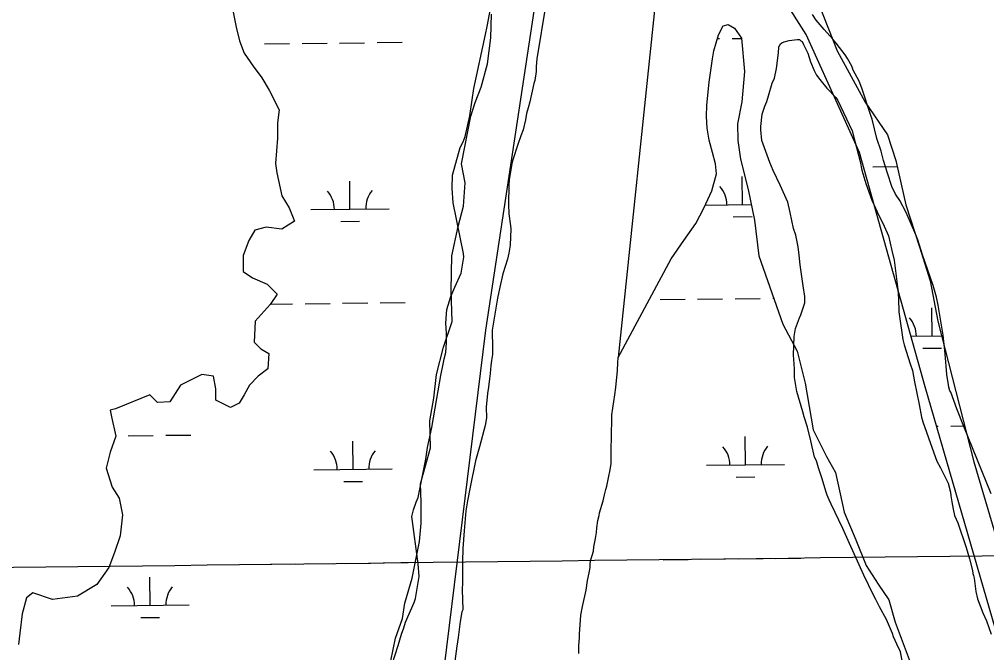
# Model space of a CAD drawing. Extents: x 3683613 to 3738215, y 469626 to 495384.
# Drawn here: x 3715706 to 3716943, y 481315 to 482125 of the extents above; entities that cross this region are included whole.
import ezdxf

# ---------------------------------------------------------------- set-up
doc = ezdxf.new("R2010")
doc.units = 0
for name, color, linetype in [('V-GRID-MAJR', 7, 'Continuous'), ('V-SITE-VEGE', 7, 'Continuous'), ('V-TOPO-SHOR', 7, 'Continuous'), ('V-WETL-SWMP', 7, 'Continuous')]:
    doc.layers.add(name, color=color, linetype=linetype)

msp = doc.modelspace()

# ---------------------------------------------------------------- linework, layer by layer
at = {"layer": 'V-GRID-MAJR'}
msp.add_spline([(3687787.4, 481100.8), (3693072.3, 481160.4), (3698357.2, 481220.7), (3703642.1, 481281.8), (3708927, 481343.7), (3714211.8, 481406.4), (3719496.7, 481469.8)], degree=3, dxfattribs=at)
at = {"layer": 'V-SITE-VEGE'}
for points in [[(3716209.9, 481497.5), (3716213.4, 481507.5), (3716215.7, 481513.4), (3716225.4, 481562.6), (3716227.6, 481577.3), (3716233.3, 481603.1), (3716239.6, 481640.1), (3716244.7, 481669.4), (3716248.1, 481685.8), (3716249.2, 481690.5), (3716251, 481698.7), (3716252.1, 481711.6), (3716252, 481723.3), (3716251.3, 481736.2), (3716252.4, 481753.8), (3716257.6, 481770.2), (3716262.8, 481782.5), (3716270.9, 481800.2), (3716274.3, 481820.7), (3716273.7, 481825.4), (3716260.4, 481890.3), (3716259.1, 481909), (3716259.6, 481925.5), (3716269.4, 481960.7), (3716273.4, 481968.3), (3716275.7, 481974.8), (3716282, 482001.2), (3716284.8, 482021.7), (3716287.1, 482036.3), (3716301.9, 482105.5), (3716304.2, 482115.5), (3716309.9, 482147.2)], [(3716379, 482144.1), (3716367.7, 482074.3), (3716366.6, 482064.3), (3716366.6, 482057.9), (3716364.9, 482046.7), (3716363.8, 482042.6), (3716358.7, 482019.2), (3716356.4, 482011.5), (3716354.1, 482004.5), (3716352.9, 481996.3), (3716350.1, 481983.4), (3716347.2, 481975.8), (3716343.2, 481964.6), (3716336.8, 481945.2), (3716335.7, 481940.5), (3716332.3, 481919.4), (3716331.7, 481913), (3716331.3, 481887.8), (3716331.9, 481876.1), (3716333.8, 481860.9), (3716334.4, 481856.8), (3716333.3, 481836.2), (3716331.6, 481825.7), (3716329.9, 481818.1), (3716324.2, 481799.3), (3716320.2, 481782.3), (3716317.3, 481768.2), (3716310.5, 481727.2), (3716310.7, 481703.7), (3716310.7, 481696.1), (3716309.6, 481688.5), (3716308.5, 481682), (3716307.9, 481672.1), (3716306.8, 481665), (3716305.7, 481654.5), (3716304.6, 481646.3), (3716302.9, 481628.7), (3716303, 481615.2), (3716301.3, 481605.3), (3716294.4, 481578.3), (3716289.2, 481560.1), (3716282.4, 481526.7), (3716279, 481509.1), (3716276.7, 481496.2), (3716274.5, 481471), (3716272.9, 481448.1), (3716272.4, 481431.7), (3716272.6, 481404.2), (3716272, 481396), (3716272.8, 481369.6), (3716271.6, 481367.3), (3716269.3, 481354.9), (3716267.1, 481334.4)], [(3716852.3, 481849.2), (3716839.8, 481877.8), (3716831.5, 481893), (3716826.2, 481901.2), (3716821.5, 481911.1), (3716816.1, 481928.1), (3716810.7, 481944.4), (3716807.7, 481956.1), (3716802.4, 481972.5), (3716796.4, 481997.1), (3716794.6, 482001.8), (3716783.3, 482036.8), (3716779.7, 482045.6), (3716772, 482059.6), (3716770.2, 482064.9), (3716764.9, 482074.8), (3716761.9, 482079.5), (3716750.1, 482094.1), (3716746, 482099.3), (3716734.8, 482111.5), (3716724.8, 482123.8), (3716720, 482130.8)], [(3716839.2, 481279.7), (3716832.5, 481316), (3716827.8, 481325.9), (3716823.6, 481335.3), (3716822.4, 481339.4), (3716814.7, 481357.5), (3716805.8, 481373.8), (3716801.1, 481383.2), (3716798.1, 481388.4), (3716785.7, 481414.1), (3716767.3, 481454.5), (3716759, 481473.7), (3716744.1, 481504.7), (3716741.2, 481510.5), (3716738.8, 481516.4), (3716737, 481521.7), (3716732.2, 481537.4), (3716727.5, 481551.5), (3716725.1, 481560.2), (3716722.7, 481564.9), (3716717.9, 481586), (3716713.7, 481603.5), (3716709.5, 481616.4), (3716707.7, 481622.8), (3716700, 481649.1), (3716696.9, 481666.7), (3716696.9, 481677.8), (3716695.6, 481696), (3716696.6, 481719.4), (3716698.3, 481729.4), (3716703.5, 481742.9), (3716705.3, 481747), (3716710.4, 481762.3), (3716710.4, 481770.5), (3716708, 481783.9), (3716704.3, 481810.9), (3716703.1, 481823.1), (3716701.8, 481833.7), (3716698.8, 481848.9), (3716695.8, 481857.1), (3716691.6, 481877.6), (3716688.6, 481891), (3716678.5, 481912.6), (3716669.6, 481931.3), (3716665.5, 481941.8), (3716655.4, 481969.9), (3716654.1, 481983.4), (3716654.1, 481987.5), (3716655.7, 482003.3), (3716659.2, 482013.9), (3716661.5, 482019.7), (3716663.8, 482026.8), (3716668.4, 482043.2), (3716671.3, 482049.7), (3716674.2, 482062), (3716676.4, 482081.9), (3716676.9, 482089), (3716678.7, 482093.1), (3716681, 482094.8), (3716683.9, 482096)], [(3716683.9, 482096), (3716690.4, 482097.8), (3716700.3, 482099), (3716703.2, 482099.1), (3716705, 482097.3), (3716706.8, 482096.2), (3716708.5, 482092.6), (3716713.9, 482081.5), (3716717.5, 482070.4), (3716722.2, 482059.3), (3716725.2, 482053.5), (3716729.3, 482047.7), (3716738.2, 482036.6), (3716749.9, 482024.9), (3716752.3, 482020.8), (3716770.7, 481982.3), (3716774.3, 481968.8), (3716780.9, 481943.1), (3716783.3, 481932), (3716788.1, 481915), (3716795.8, 481893.4), (3716805.3, 481872.9), (3716810, 481864.2), (3716817.2, 481847.8), (3716821.4, 481829.1), (3716824.4, 481816.8), (3716829.3, 481779.4), (3716829.9, 481767.6), (3716830.6, 481750.7), (3716831.2, 481744.8), (3716835.5, 481715.5), (3716837.3, 481708.5), (3716845, 481684.5), (3716848, 481675.8), (3716850.4, 481661.1), (3716856.5, 481632.5), (3716859.5, 481616.1), (3716861.3, 481610.2), (3716873.2, 481576.3), (3716879.1, 481560), (3716883.9, 481551.2), (3716893.4, 481531.9), (3716896.4, 481520.2), (3716897, 481515.5), (3716898.2, 481507.9), (3716900, 481498.6), (3716901.8, 481490.4), (3716906, 481481), (3716916.7, 481449.5), (3716920.9, 481434.8), (3716924.5, 481420.2), (3716925.1, 481416.1), (3716925.7, 481413.8), (3716926.9, 481410.3), (3716928.7, 481393.3), (3716931.1, 481383.9), (3716937.7, 481365.8), (3716942.4, 481355.9), (3716948.4, 481338.9)], [(3716948.5, 481518.2), (3716913.5, 481604.1), (3716904.5, 481626.9), (3716896.8, 481647.9), (3716895.6, 481649.7), (3716894.4, 481654.4), (3716893.8, 481657.3), (3716892, 481670.8), (3716889.5, 481697.1), (3716887, 481721.1), (3716880.9, 481759.1), (3716878.5, 481769.7), (3716874.3, 481784.3), (3716860.6, 481823.5), (3716854.7, 481842.8), (3716852.3, 481849.2)], [(3716182.4, 481300.5), (3716190.4, 481324), (3716194.4, 481338.7), (3716197.3, 481346.9), (3716199.6, 481353.9), (3716210.6, 481379.2), (3716212.3, 481384.5), (3716216.9, 481412.6), (3716215.6, 481428.4), (3716207.6, 481489.3), (3716209.9, 481497.5)], [(3716267.1, 481334.4), (3716265.4, 481323.3), (3716260.9, 481291.6)]]:
    msp.add_lwpolyline(points, dxfattribs=at)
at = {"layer": 'V-TOPO-SHOR'}
for p, q in [((3716576.2, 482691.7), (3716471.7, 481692.6)), ((3715979.4, 482133.9), (3715983, 482114.5)), ((3715983, 482114.5), (3715987.2, 482097.2)), ((3715987.2, 482097.2), (3715993.4, 482081.5)), ((3715993.4, 482081.5), (3716004.7, 482064.8)), ((3716004.7, 482064.8), (3716016, 482050)), ((3716016, 482050), (3716025.2, 482034.3)), ((3716025.2, 482034.3), (3716038.1, 482008.9)), ((3716038.1, 482008.9), (3716036, 481992.5)), ((3716036, 481992.5), (3716035.9, 481972.8)), ((3716035.9, 481972.8), (3716033.2, 481940.2)), ((3716033.2, 481940.2), (3716035, 481928.4)), ((3716035, 481928.4), (3716041.6, 481898.9)), ((3716041.6, 481898.9), (3716050.7, 481883.8)), ((3716050.7, 481883.8), (3716057.7, 481866.7)), ((3716021.6, 481858.9), (3716006.9, 481855)), ((3716041.6, 481856.6), (3716021.6, 481858.9)), ((3716057.7, 481866.7), (3716041.6, 481856.6)), ((3716006.9, 481855), (3715999.3, 481841.9)), ((3715999.3, 481841.9), (3715991.8, 481822.6)), ((3715991.8, 481822.6), (3715992, 481802.4)), ((3715992, 481802.4), (3716004.1, 481794.1)), ((3716004.1, 481794.1), (3716022.5, 481786.1)), ((3716022.5, 481786.1), (3716035.6, 481773.4)), ((3716035.6, 481773.4), (3716026.7, 481760.2)), ((3716026.7, 481760.2), (3716007.3, 481739)), ((3716007.3, 481739), (3716006, 481711.9)), ((3716006, 481711.9), (3716014.4, 481703.6)), ((3716014.4, 481703.6), (3716024.9, 481697.5)), ((3716024.9, 481697.5), (3716023.6, 481677.7)), ((3716023.6, 481677.7), (3716011, 481668.6)), ((3715939.2, 481670.8), (3715911.7, 481657.1)), ((3715954.2, 481668.5), (3715939.2, 481670.8)), ((3715956.9, 481652.2), (3715954.2, 481668.5)), ((3716011, 481668.6), (3716000.2, 481656.9)), ((3715911.7, 481657.1), (3715898.1, 481635.7)), ((3715957.2, 481637.9), (3715956.9, 481652.2)), ((3716000.2, 481656.9), (3715993.3, 481644.5)), ((3715872.6, 481644.5), (3715828.9, 481626.7)), ((3715882.6, 481634.9), (3715872.6, 481644.5)), ((3715975.6, 481628.3), (3715957.2, 481637.9)), ((3715993.3, 481644.5), (3715987, 481634)), ((3715828.9, 481626.7), (3715821.8, 481625)), ((3715821.8, 481625), (3715823.8, 481616.5)), ((3715898.1, 481635.7), (3715882.6, 481634.9)), ((3715987, 481634), (3715975.6, 481628.3)), ((3715823.8, 481616.5), (3715829.1, 481591.8)), ((3715829.1, 481591.8), (3715821.9, 481571.3)), ((3715821.9, 481571.3), (3715817, 481551)), ((3715817, 481551), (3715824.3, 481526.6)), ((3715824.3, 481526.6), (3715833.6, 481512.6)), ((3715833.6, 481512.6), (3715837.6, 481491.3)), ((3715837.6, 481491.3), (3715834.6, 481464.4)), ((3715834.6, 481464.4), (3715827.4, 481442.9)), ((3715827.4, 481442.9), (3715820.1, 481424.1)), ((3715820.1, 481424.1), (3715805, 481402.2)), ((3715805, 481402.2), (3715780.2, 481387.3)), ((3715722.9, 481391.5), (3715715, 481385)), ((3715748.1, 481383.1), (3715722.9, 481391.5)), ((3715715, 481385), (3715709.2, 481364.5)), ((3715780.2, 481387.3), (3715748.1, 481383.1)), ((3715709.2, 481364.5), (3715706.5, 481340)), ((3715706.5, 481340), (3715704.7, 481325.5))]:
    msp.add_line(p, q, dxfattribs=at)
for points in [[(3716432.9, 482591.2), (3716302, 481727.2), (3716215.3, 481024.3), (3716202, 480997.6), (3716195.4, 480991), (3716172, 480981), (3716158.7, 480981), (3715788.9, 481011), (3715635.7, 481024.3), (3715482.4, 481041), (3715382.5, 481044.3), (3715332.3, 481052.8)], [(3716439.8, 481444.6), (3716440.3, 481450.5), (3716442.6, 481461), (3716443.7, 481468.6), (3716444.3, 481474.5), (3716445.4, 481483.9), (3716447.1, 481490.3), (3716447.7, 481493.9), (3716452.3, 481509.1), (3716454, 481516.7), (3716455.7, 481523.8), (3716456.9, 481527.9), (3716459.7, 481540.8), (3716460.8, 481546.7), (3716462.5, 481556.6), (3716462.4, 481578.3), (3716463, 481587.7), (3716463.4, 481619.3), (3716467.3, 481644.5), (3716468.4, 481653.9), (3716470.6, 481675.6), (3716471.2, 481685.6), (3716471.7, 481692.6)], [(3716421.2, 481313.9), (3716421.1, 481323.8), (3716422.2, 481334.4), (3716422.2, 481338.5), (3716423.8, 481363.1), (3716426.1, 481374.2), (3716430.7, 481394.8), (3716432.4, 481407.1), (3716434.6, 481417), (3716435.8, 481424.1), (3716435.8, 481427.6), (3716436.3, 481432.3), (3716439.8, 481444.6)]]:
    msp.add_lwpolyline(points, dxfattribs=at)
at = {"layer": 'V-WETL-SWMP'}
for p, q in [((3715979.4, 482133.9), (3715983, 482114.5)), ((3716308.8, 482100.9), (3716309.7, 482131.3)), ((3715983, 482114.5), (3715987.2, 482097.2)), ((3715987.2, 482097.2), (3715993.4, 482081.5)), ((3716019.3, 482093.3), (3716051.3, 482093.7)), ((3716067.3, 482093.9), (3716099.3, 482094.3)), ((3716115.3, 482094.4), (3716147.3, 482094.8)), ((3716163.3, 482095), (3716195.3, 482095.4)), ((3716304.3, 482068), (3716308.8, 482100.9)), ((3716598.5, 482100.1), (3716601.2, 482100.1)), ((3716617.2, 482100.3), (3716629.2, 482100.4)), ((3715993.4, 482081.5), (3716004.7, 482064.8)), ((3716004.7, 482064.8), (3716016, 482050)), ((3716296.2, 482038.1), (3716304.3, 482068)), ((3716016, 482050), (3716025.2, 482034.3)), ((3716025.2, 482034.3), (3716038.1, 482008.9)), ((3716288.7, 482018.2), (3716296.2, 482038.1)), ((3716038.1, 482008.9), (3716036, 481992.5)), ((3716283, 482001.1), (3716288.7, 482018.2)), ((3716271, 481940.1), (3716283, 482001.1)), ((3716036, 481992.5), (3716035.9, 481972.8)), ((3716035.9, 481972.8), (3716033.2, 481940.2)), ((3716033.2, 481940.2), (3716035, 481928.4)), ((3716275.8, 481915.6), (3716271, 481940.1)), ((3716797, 481936.2), (3716828.1, 481936.6)), ((3716035, 481928.4), (3716041.6, 481898.9)), ((3716630.5, 481887.8), (3716630.1, 481923.8)), ((3716128.6, 481882), (3716128.2, 481918)), ((3716273.7, 481885.7), (3716275.8, 481915.6)), ((3716041.6, 481898.9), (3716050.7, 481883.8)), ((3716050.7, 481883.8), (3716057.7, 481866.7)), ((3716266.8, 481859.9), (3716273.7, 481885.7)), ((3716582.7, 481887.3), (3716641.7, 481888)), ((3716078.6, 481881.4), (3716178.6, 481882.6)), ((3716618.7, 481872.3), (3716642.7, 481872.5)), ((3716021.6, 481858.9), (3716006.9, 481855)), ((3716041.6, 481856.6), (3716021.6, 481858.9)), ((3716057.7, 481866.7), (3716041.6, 481856.6)), ((3716116.8, 481866.4), (3716140.8, 481866.7)), ((3716258.8, 481822.3), (3716266.8, 481859.9)), ((3716006.9, 481855), (3715999.3, 481841.9)), ((3715999.3, 481841.9), (3715991.8, 481822.6)), ((3715991.8, 481822.6), (3715992, 481802.4)), ((3716257.9, 481778.4), (3716258.8, 481822.3)), ((3715992, 481802.4), (3716004.1, 481794.1)), ((3716004.1, 481794.1), (3716022.5, 481786.1)), ((3716022.5, 481786.1), (3716035.6, 481773.4)), ((3716035.6, 481773.4), (3716026.7, 481760.2)), ((3716259.3, 481738.6), (3716257.9, 481778.4)), ((3716026.7, 481760.2), (3716007.3, 481739)), ((3716027, 481760.7), (3716055.2, 481761)), ((3716071.2, 481761.2), (3716103.2, 481761.6)), ((3716119.2, 481761.8), (3716151.2, 481762.2)), ((3716167.2, 481762.4), (3716199.2, 481762.7)), ((3716525.1, 481766.5), (3716557.1, 481766.9)), ((3716573.1, 481767.1), (3716605.1, 481767.4)), ((3716621.1, 481767.6), (3716653.1, 481768)), ((3716669.1, 481768.2), (3716670.3, 481768.2)), ((3716872.9, 481719.8), (3716872.5, 481755.8)), ((3716007.3, 481739), (3716006, 481711.9)), ((3716248.3, 481705.7), (3716259.3, 481738.6)), ((3716006, 481711.9), (3716014.4, 481703.6)), ((3716846, 481719.5), (3716884.9, 481720)), ((3716014.4, 481703.6), (3716024.9, 481697.5)), ((3716239.2, 481670.5), (3716248.3, 481705.7)), ((3716861.1, 481704.3), (3716885.1, 481704.5)), ((3716024.9, 481697.5), (3716023.6, 481677.7)), ((3716023.6, 481677.7), (3716011, 481668.6)), ((3715939.2, 481670.8), (3715911.7, 481657.1)), ((3715954.2, 481668.5), (3715939.2, 481670.8)), ((3715956.9, 481652.2), (3715954.2, 481668.5)), ((3716011, 481668.6), (3716000.2, 481656.9)), ((3716235.8, 481640.6), (3716239.2, 481670.5)), ((3715911.7, 481657.1), (3715898.1, 481635.7)), ((3715957.2, 481637.9), (3715956.9, 481652.2)), ((3716000.2, 481656.9), (3715993.3, 481644.5)), ((3715872.6, 481644.5), (3715828.9, 481626.7)), ((3715882.6, 481634.9), (3715872.6, 481644.5)), ((3715975.6, 481628.3), (3715957.2, 481637.9)), ((3715993.3, 481644.5), (3715987, 481634)), ((3716230.7, 481611.3), (3716235.8, 481640.6)), ((3715828.9, 481626.7), (3715821.8, 481625)), ((3715821.8, 481625), (3715823.8, 481616.5)), ((3715898.1, 481635.7), (3715882.6, 481634.9)), ((3715987, 481634), (3715975.6, 481628.3)), ((3715823.8, 481616.5), (3715829.1, 481591.8)), ((3716231.5, 481576.7), (3716230.7, 481611.3)), ((3716878.8, 481604.4), (3716880.9, 481604.5)), ((3716896.9, 481604.7), (3716914.7, 481604.9)), ((3715829.1, 481591.8), (3715821.9, 481571.3)), ((3715829, 481592.2), (3715829.1, 481592.2)), ((3715845.1, 481592.4), (3715877.1, 481592.8)), ((3715893.1, 481593), (3715925.1, 481593.3)), ((3716634.4, 481555.2), (3716634, 481591.2)), ((3716132.5, 481549.3), (3716132.1, 481585.3)), ((3716218.9, 481531), (3716231.5, 481576.7)), ((3715821.9, 481571.3), (3715817, 481551)), ((3715817, 481551), (3715824.3, 481526.6)), ((3716082.5, 481548.7), (3716182.5, 481549.9)), ((3716584.4, 481554.6), (3716684.4, 481555.8)), ((3716622.6, 481539.6), (3716646.5, 481539.9)), ((3715824.3, 481526.6), (3715833.6, 481512.6)), ((3716120.7, 481533.8), (3716144.7, 481534)), ((3716219.6, 481507.5), (3716218.9, 481531)), ((3715833.6, 481512.6), (3715837.6, 481491.3)), ((3716219.8, 481480.6), (3716219.6, 481507.5)), ((3715837.6, 481491.3), (3715834.6, 481464.4)), ((3716217.6, 481457.1), (3716219.8, 481480.6)), ((3715834.6, 481464.4), (3715827.4, 481442.9)), ((3716207.9, 481410.2), (3716217.6, 481457.1)), ((3715827.4, 481442.9), (3715820.1, 481424.1)), ((3716027, 481428), (3716059, 481428.4)), ((3716075, 481428.6), (3716107, 481429)), ((3716123, 481429.1), (3716155, 481429.5)), ((3716171, 481429.7), (3716203, 481430.1)), ((3716528.9, 481433.9), (3716560.9, 481434.2)), ((3716576.9, 481434.4), (3716608.9, 481434.8)), ((3716624.9, 481435), (3716656.9, 481435.4)), ((3716672.9, 481435.5), (3716704.9, 481435.9)), ((3715820.1, 481424.1), (3715805, 481402.2)), ((3715805, 481402.2), (3715780.2, 481387.3)), ((3715873.1, 481375.5), (3715872.6, 481411.5)), ((3716198.7, 481378.5), (3716207.9, 481410.2)), ((3715722.9, 481391.5), (3715715, 481385)), ((3715748.1, 481383.1), (3715722.9, 481391.5)), ((3715715, 481385), (3715709.2, 481364.5)), ((3715780.2, 481387.3), (3715748.1, 481383.1)), ((3715823.1, 481374.9), (3715923.1, 481376.1)), ((3716195.9, 481358.6), (3716198.7, 481378.5)), ((3715709.2, 481364.5), (3715706.5, 481340)), ((3715861.2, 481359.9), (3715885.2, 481360.2)), ((3716186.6, 481333.4), (3716195.9, 481358.6)), ((3715706.5, 481340), (3715704.7, 481325.5)), ((3716180.9, 481304.6), (3716186.6, 481333.4))]:
    msp.add_line(p, q, dxfattribs=at)
for points in [[(3716712.1, 482105.3), (3716682.9, 482151.3)], [(3716728.6, 482142.8), (3716751.4, 482084.4), (3716787.5, 482019), (3716816.1, 481977), (3716826.4, 481944.3), (3716839.4, 481887.4), (3716856.9, 481833.8), (3716870.5, 481790.2), (3716880.1, 481738.8), (3716926.5, 481559.2), (3716955.3, 481461)], [(3716439.8, 481444.6), (3716440.3, 481450.5), (3716442.6, 481461), (3716443.7, 481468.6), (3716444.3, 481474.5), (3716445.4, 481483.9), (3716447.1, 481490.3), (3716447.7, 481493.9), (3716452.3, 481509.1), (3716454, 481516.7), (3716455.7, 481523.8), (3716456.9, 481527.9), (3716459.7, 481540.8), (3716460.8, 481546.7), (3716462.5, 481556.6), (3716462.4, 481578.3), (3716463, 481587.7), (3716463.4, 481619.3), (3716467.3, 481644.5), (3716468.4, 481653.9), (3716470.6, 481675.6), (3716471.2, 481685.6), (3716471.7, 481692.6), (3716539.5, 481818.5), (3716555.3, 481842), (3716570.9, 481863.8), (3716580.9, 481883.5), (3716591.4, 481905.3), (3716597.3, 481927), (3716596.2, 481940.1), (3716592, 481954.4), (3716587.9, 481970.4), (3716585.4, 481985.6), (3716584.3, 482000.7), (3716584.8, 482015.1), (3716588.1, 482044.4), (3716592, 482074), (3716593.9, 482084.5), (3716599.8, 482104.8), (3716605.7, 482116.5), (3716612.3, 482118), (3716620.5, 482113.6), (3716629.2, 482100.7), (3716633, 482058.2), (3716629.8, 482019.2), (3716624.2, 481991.3), (3716624.4, 481969.6), (3716628.1, 481946.1), (3716637.8, 481907.2), (3716645.7, 481867.8), (3716651.5, 481822.4), (3716681.9, 481735), (3716700.3, 481700.3), (3716710.5, 481659.4), (3716720.9, 481600.1), (3716737.9, 481565.8), (3716749.4, 481545.3), (3716760.6, 481494.6), (3716775.6, 481459.5), (3716788.7, 481426.6), (3716803.9, 481402.7), (3716817.6, 481382.5), (3716825.9, 481354.1), (3716868.1, 481241.7)], [(3716954.2, 481345.1), (3716864.1, 481654.8), (3716780.3, 481954.5), (3716712.1, 482105.3)], [(3716421.2, 481313.9), (3716421.1, 481323.8), (3716422.2, 481334.4), (3716422.2, 481338.5), (3716423.8, 481363.1), (3716426.1, 481374.2), (3716430.7, 481394.8), (3716432.4, 481407.1), (3716434.6, 481417), (3716435.8, 481424.1), (3716435.8, 481427.6), (3716436.3, 481432.3), (3716439.8, 481444.6)]]:
    msp.add_lwpolyline(points, dxfattribs=at)
for centre, start, end in [((3716575.3, 481887.7), 359.8949, 41.4385), ((3716073.4, 481881.8), 359.8949, 41.4385), ((3716183.9, 481883.1), 139.8949, 181.4385), ((3716817.7, 481719.7), 359.8949, 41.4385), ((3716579.1, 481555), 359.8949, 41.4385), ((3716689.6, 481556.3), 139.8949, 181.4385), ((3716077.2, 481549.2), 359.8949, 41.4385), ((3716187.7, 481550.4), 139.8949, 181.4385), ((3715817.8, 481375.3), 359.8949, 41.4385), ((3715928.3, 481376.6), 139.8949, 181.4385)]:
    msp.add_arc(centre, 35.2, start, end, dxfattribs=at)

doc.saveas('drawing.dxf')
